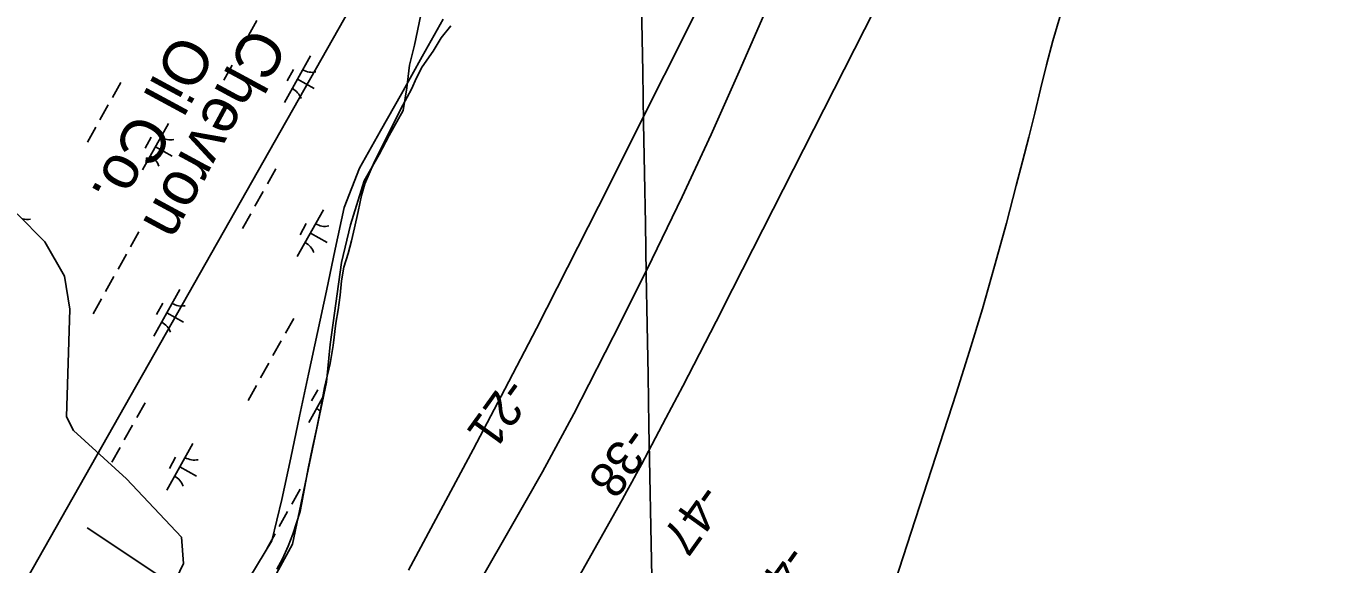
# Model space of a CAD drawing. Extents: x 3923531 to 3943530, y 207391 to 229799.
# Drawn here: x 3935033 to 3936249, y 219861 to 220366 of the extents above; entities that cross this region are included whole.
import ezdxf

# ---------------------------------------------------------------- set-up
doc = ezdxf.new("R2010")
doc.units = 0
for name, color, linetype in [('V-BLDG-IDEN', 7, 'Continuous'), ('V-GRID-MAJR', 7, 'Continuous'), ('V-RIVR-EDGE', 7, 'Continuous'), ('V-RIVR-RANG', 7, 'Continuous'), ('V-RRAP-FSHR', 7, 'Continuous'), ('V-TOPO-DPTH', 7, 'Continuous'), ('V-TOPO-MAJR', 7, 'Continuous'), ('V-TOPO-MINR', 7, 'Continuous'), ('V-UTIL-LINE', 7, 'Continuous'), ('V-WETL-SWMP', 7, 'Continuous')]:
    doc.layers.add(name, color=color, linetype=linetype)

msp = doc.modelspace()

# ---------------------------------------------------------------- linework, layer by layer
at = {"layer": 'V-GRID-MAJR'}
msp.add_spline([(3935779.9, 210874.8), (3935760.8, 211942.6), (3935652.4, 218002.6), (3935544, 224062.6), (3935501.8, 226418.9)], degree=3, dxfattribs=at)
at = {"layer": 'V-RIVR-EDGE'}
msp.add_lwpolyline([(3935403, 220376.1), (3935397.1, 220347.8), (3935392.4, 220329), (3935390, 220307.7), (3935386.5, 220286.5), (3935373.5, 220263), (3935364.1, 220245.3), (3935349.9, 220220.5), (3935337, 220179.3), (3935328.7, 220143.9), (3935318.1, 220067.3), (3935314.6, 220031.9), (3935282.8, 219879.9), (3935241.5, 219804.4)], dxfattribs=at)
at = {"layer": 'V-RRAP-FSHR'}
msp.add_lwpolyline([(3935424.1, 220372.3), (3935404.4, 220337.2), (3935384.8, 220302.3), (3935365.3, 220267.4), (3935345.7, 220232.5), (3935331.2, 220195.7), (3935322.9, 220156.6), (3935314.5, 220117.5), (3935306.1, 220078.4), (3935297.8, 220039.2), (3935289.4, 220000.1), (3935281.1, 219961), (3935272.8, 219921.9), (3935263.3, 219883.2), (3935242.8, 219848.9)], dxfattribs=at)
at = {"layer": 'V-TOPO-DPTH'}
for points in [[(3936215.5, 221431.9), (3935792.6, 220667), (3935788.2, 220656.4), (3935783.8, 220645.8), (3935779.4, 220635.2), (3935775, 220624.6), (3935755, 220577.5), (3935740.3, 220543.6), (3935725.1, 220509.8), (3935709.2, 220476.4), (3935693, 220443.1), (3935569.5, 220196.5), (3935540.6, 220139.3), (3935511.4, 220082.2), (3935481.8, 220025.3), (3935452, 219968.6), (3935421.8, 219912.1), (3935391.4, 219855.6)], [(3936291.2, 221331.5), (3935982.2, 220682.3), (3935960.2, 220640), (3935938.3, 220597.6), (3935916.6, 220555.2), (3935895, 220512.7), (3935695.2, 220118.9), (3935679.7, 220088.6), (3935664.1, 220058.3), (3935648.4, 220028.2), (3935632.6, 219998.1), (3935609.7, 219954.7), (3935605.2, 219946.3), (3935600.7, 219938), (3935596.2, 219929.7), (3935591.6, 219921.4), (3935451.6, 219672)], [(3935451.6, 219672), (3935591.6, 219921.4), (3935596.2, 219929.7), (3935600.7, 219938), (3935605.2, 219946.3), (3935609.7, 219954.7), (3935632.6, 219998.1), (3935648.4, 220028.2), (3935664.1, 220058.3), (3935679.7, 220088.6), (3935695.2, 220118.9), (3935895, 220512.7), (3935916.6, 220555.2), (3935938.3, 220597.6), (3935960.2, 220640), (3935982.2, 220682.3), (3936291.2, 221331.5)], [(3935279.4, 219531.8), (3935501.8, 219920.9), (3935517, 219947.9), (3935531.8, 219974.9), (3935546.3, 220002.2), (3935560.5, 220029.6), (3935591.1, 220089.6), (3935619.9, 220147.4), (3935648, 220205.5), (3935675, 220264.1), (3935701.4, 220323), (3935806.6, 220564.1), (3935822.1, 220599.7), (3935837.5, 220635.3), (3935853, 220670.9), (3935868.4, 220706.5), (3936232.1, 221305.8)], [(3935279.4, 219531.8), (3935501.8, 219920.9), (3935517, 219947.9), (3935531.8, 219974.9), (3935546.3, 220002.2), (3935560.5, 220029.6), (3935591.1, 220089.6), (3935619.9, 220147.4), (3935648, 220205.5), (3935675, 220264.1), (3935701.4, 220323), (3935806.6, 220564.1), (3935822.1, 220599.7), (3935837.5, 220635.3), (3935853, 220670.9), (3935868.4, 220706.5), (3936232.1, 221305.8)]]:
    msp.add_lwpolyline(points, dxfattribs=at)
at = {"layer": 'V-TOPO-MAJR'}
msp.add_lwpolyline([(3936252.1, 220995.1), (3936211.3, 220904.4), (3936171.3, 220813.4), (3936080.2, 220602.3), (3936067.4, 220571.5), (3936055.3, 220540.4), (3936044.2, 220508.9), (3936033.7, 220477.2), (3936008.5, 220396.5), (3936001.8, 220374.2), (3935995.3, 220351.8), (3935989.4, 220329.3), (3935983.7, 220306.7), (3935978.3, 220284), (3935972.7, 220261.4), (3935966.9, 220238.8), (3935961, 220216.2), (3935951.7, 220180.9), (3935940.7, 220140.7), (3935929.3, 220100.7), (3935917.2, 220060.9), (3935904.7, 220021.2), (3935843.4, 219832.3)], dxfattribs=at)
at = {"layer": 'V-TOPO-MINR'}
for points in [[(3936215.5, 221431.9), (3935792.6, 220667), (3935788.2, 220656.4), (3935783.8, 220645.8), (3935779.4, 220635.2), (3935775, 220624.6), (3935755, 220577.5), (3935740.3, 220543.6), (3935725.1, 220509.8), (3935709.2, 220476.4), (3935693, 220443.1), (3935569.5, 220196.5), (3935540.6, 220139.3), (3935511.4, 220082.2), (3935481.8, 220025.3), (3935452, 219968.6), (3935421.8, 219912.1), (3935391.4, 219855.6)], [(3936291.2, 221331.5), (3935982.2, 220682.3), (3935960.2, 220640), (3935938.3, 220597.6), (3935916.6, 220555.2), (3935895, 220512.7), (3935695.2, 220118.9), (3935679.7, 220088.6), (3935664.1, 220058.3), (3935648.4, 220028.2), (3935632.6, 219998.1), (3935609.7, 219954.7), (3935605.2, 219946.3), (3935600.7, 219938), (3935596.2, 219929.7), (3935591.6, 219921.4), (3935451.6, 219672)], [(3936232.1, 221305.8), (3935868.4, 220706.5), (3935853, 220670.9), (3935837.5, 220635.3), (3935822.1, 220599.7), (3935806.6, 220564.1), (3935701.4, 220323), (3935675, 220264.1), (3935648, 220205.5), (3935619.9, 220147.4), (3935591.1, 220089.6), (3935560.5, 220029.6), (3935546.3, 220002.2), (3935531.8, 219974.9), (3935517, 219947.9), (3935501.8, 219920.9), (3935279.4, 219531.8)]]:
    msp.add_lwpolyline(points, dxfattribs=at)
at = {"layer": 'V-UTIL-LINE'}
for points in [[(3936636.4, 224015.9), (3936525.6, 224056.2), (3935321.3, 220766.2), (3935347.7, 220401.8), (3934871.3, 219561.1), (3934439.5, 219247.4), (3932085.9, 216616.8), (3928247.6, 212430.3)], [(3935090.4, 219895.4), (3935303.6, 219753.2)]]:
    msp.add_lwpolyline(points, dxfattribs=at)
at = {"layer": 'V-WETL-SWMP'}
for p, q in [((3935249.5, 220370.9), (3935241.7, 220356.9)), ((3935422, 220354.6), (3935431.1, 220365.8)), ((3935237.8, 220349.9), (3935230, 220336)), ((3935414.5, 220342.3), (3935422, 220354.6)), ((3935299.7, 220337.8), (3935275.3, 220294.1)), ((3935404.4, 220327.6), (3935414.5, 220342.3)), ((3935226.1, 220329), (3935218.3, 220315)), ((3935283.7, 220324.9), (3935277.9, 220314.5)), ((3935399.1, 220317.3), (3935404.4, 220327.6)), ((3935121.8, 220312.8), (3935114, 220298.8)), ((3935287.5, 220315.9), (3935303.2, 220307.2)), ((3935394.2, 220306.4), (3935399.1, 220317.3)), ((3935386.3, 220291.7), (3935394.2, 220306.4)), ((3935110.1, 220291.9), (3935102.3, 220277.9)), ((3935379.5, 220278.8), (3935386.3, 220291.7)), ((3935166.5, 220274.4), (3935142.1, 220230.8)), ((3935358.6, 220236.4), (3935379.5, 220278.8)), ((3935098.4, 220270.9), (3935090.6, 220256.9)), ((3935150.5, 220261.6), (3935144.7, 220251.1)), ((3935154.3, 220252.6), (3935170, 220243.8)), ((3935350.6, 220217.7), (3935358.6, 220236.4)), ((3935267.1, 220231.7), (3935259.3, 220217.7)), ((3935347.5, 220207), (3935350.6, 220217.7)), ((3935255.4, 220210.7), (3935247.5, 220196.8)), ((3935344.2, 220191.9), (3935347.5, 220207)), ((3935024.9, 220189.7), (3935050.7, 220163.3)), ((3935243.6, 220189.8), (3935235.8, 220175.8)), ((3935311.7, 220193.3), (3935287.3, 220149.7)), ((3935340.8, 220176.6), (3935344.2, 220191.9)), ((3935295.7, 220180.5), (3935289.9, 220170)), ((3935338.1, 220164.2), (3935340.8, 220176.6)), ((3935138.8, 220172.8), (3935131, 220158.8)), ((3935299.5, 220171.5), (3935315.3, 220162.7)), ((3935334.8, 220152.5), (3935338.1, 220164.2)), ((3935050.7, 220163.3), (3935069.1, 220131.1)), ((3935127.1, 220151.8), (3935119.3, 220137.8)), ((3935330.9, 220139.6), (3935334.8, 220152.5)), ((3935328.7, 220126.9), (3935330.9, 220139.6)), ((3935069.1, 220131.1), (3935074.1, 220100.3)), ((3935115.4, 220130.9), (3935107.6, 220116.9)), ((3935177.3, 220118.7), (3935152.9, 220075)), ((3935327.6, 220113.3), (3935328.7, 220126.9)), ((3935103.7, 220109.9), (3935095.9, 220095.9)), ((3935161.3, 220105.8), (3935155.5, 220095.4)), ((3935325.7, 220099.6), (3935327.6, 220113.3)), ((3935074.1, 220100.3), (3935071.1, 219999.3)), ((3935165.1, 220096.8), (3935180.8, 220088.1)), ((3935284, 220091.6), (3935276.2, 220077.7)), ((3935323.3, 220087.3), (3935325.7, 220099.6)), ((3935320.9, 220066.1), (3935323.3, 220087.3)), ((3935272.3, 220070.7), (3935264.5, 220056.7)), ((3935318, 220049.2), (3935320.9, 220066.1)), ((3935260.6, 220049.7), (3935252.8, 220035.8)), ((3935312.7, 220026.8), (3935318, 220049.2)), ((3935248.9, 220028.8), (3935241.1, 220014.8)), ((3935306.5, 220024.7), (3935300.7, 220014.2)), ((3935309.1, 220006.1), (3935312.7, 220026.8)), ((3935144.7, 220012.6), (3935136.9, 219998.6)), ((3935311, 220017), (3935298.2, 219993.9)), ((3935305.6, 219989), (3935309.1, 220006.1)), ((3935310.3, 220015.7), (3935310.8, 220015.5)), ((3935071.1, 219999.3), (3935077.6, 219986.6)), ((3935077.6, 219986.6), (3935127.3, 219941.3)), ((3935133, 219991.6), (3935125.2, 219977.7)), ((3935301.6, 219970.5), (3935305.6, 219989)), ((3935121.3, 219970.7), (3935113.4, 219956.7)), ((3935189.3, 219974.2), (3935165, 219930.6)), ((3935297.4, 219950.8), (3935301.6, 219970.5)), ((3935173.3, 219961.4), (3935167.5, 219950.9)), ((3935177.1, 219952.4), (3935192.9, 219943.6)), ((3935292.1, 219922.3), (3935297.4, 219950.8)), ((3935127.3, 219941.3), (3935178.9, 219886.6)), ((3935289.9, 219931.5), (3935282.1, 219917.5)), ((3935291.5, 219918.7), (3935292.1, 219922.3)), ((3935278.2, 219910.5), (3935270.4, 219896.6)), ((3935286.5, 219900), (3935290, 219910.6)), ((3935290, 219910.6), (3935291.5, 219918.7)), ((3935283, 219889.3), (3935286.5, 219900)), ((3935178.9, 219886.6), (3935180.6, 219861.8)), ((3935266.5, 219889.6), (3935258.7, 219875.6)), ((3935278.7, 219878), (3935283, 219889.3)), ((3935273.4, 219866.1), (3935278.7, 219878)), ((3935180.6, 219861.8), (3935156, 219810)), ((3935268.1, 219856.6), (3935273.4, 219866.1))]:
    msp.add_line(p, q, dxfattribs=at)
for centre, start, end in [((3935301.2, 220339.9), 240.0381, 281.5817), ((3935274.3, 220291.7), 20.0381, 61.5817), ((3935168, 220276.6), 240.0381, 281.5817), ((3935141.1, 220228.4), 20.0381, 61.5817), ((3935033.6, 220202), 257.2694, 281.5817), ((3935313.2, 220195.5), 240.0381, 281.5817), ((3935286.3, 220147.3), 20.0381, 61.5817), ((3935178.8, 220120.8), 240.0381, 281.5817), ((3935151.9, 220072.6), 20.0381, 61.5817), ((3935297.1, 219991.5), 48.153, 61.5817), ((3935190.8, 219976.4), 240.0381, 281.5817), ((3935163.9, 219928.2), 20.0381, 61.5817)]:
    msp.add_arc(centre, 17.6, start, end, dxfattribs=at)

# ---------------------------------------------------------------- texts
at = {"layer": 'V-BLDG-IDEN'}
for s, p in [('Chevron', (3935242.4, 220367.1)), ('Oil Co.', (3935174.5, 220360.5))]:
    msp.add_text(s, height=42, rotation=241.5894, dxfattribs=at).set_placement(p)
at = {"layer": 'V-RIVR-RANG'}
for s, rotation, p in [('-21', 234.2583, (3935482.8, 220038.3)), ('-38', 234.3985, (3935596.1, 219992.6)), ('-47', 234.3985, (3935664.3, 219939)), ('-48', 234.3985, (3935745.2, 219881.7))]:
    msp.add_text(s, height=33.5, rotation=rotation, dxfattribs=at).set_placement(p)

doc.saveas('drawing.dxf')
